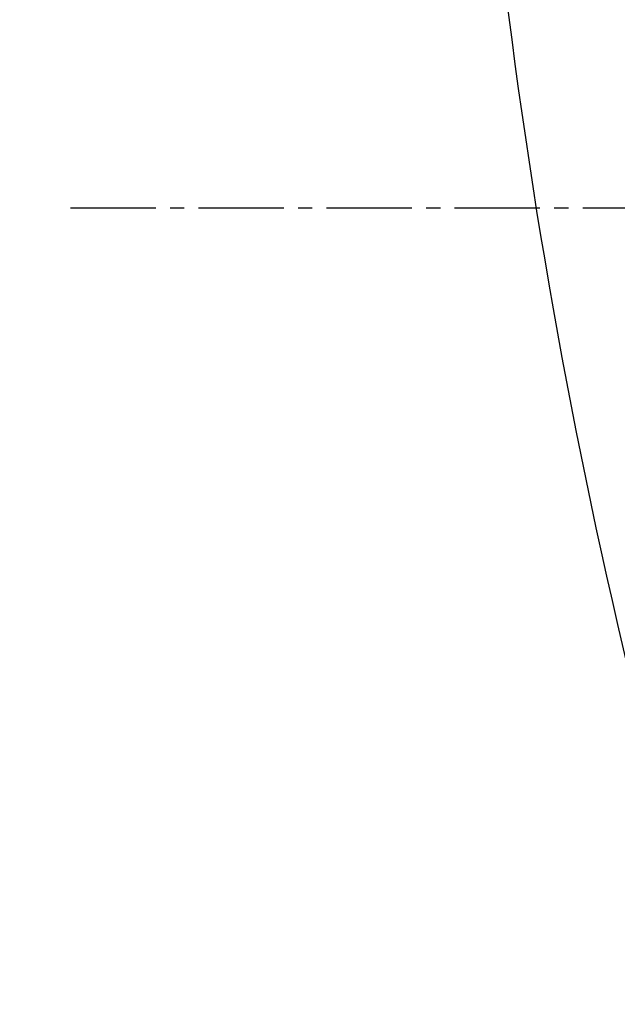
# Model space of a CAD drawing. Header units: millimetres. Extents: x 0 to 4378, y 0 to 2397.
# Tile 378 of 656: x 1385 to 1397, y 653 to 673. Entities that reach past the tile are written whole.
import ezdxf

# ---------------------------------------------------------------- set-up
doc = ezdxf.new("R2010")
doc.units = ezdxf.units.MM
doc.header["$LTSCALE"] = 0.2
doc.linetypes.add('CENTER2', pattern=[1.125, 0.75, -0.125, 0.125, -0.125])
doc.layers.add('02_Center Line', color=1, linetype='CENTER2')
doc.styles.add('Rainbow-5.0 Style', font='malgunsl.ttf')
doc.dimstyles.new('Rainbow-5.0 Style', dxfattribs={"dimtxt": 4.5, "dimasz": 2.5, "dimexe": 1, "dimexo": 1, "dimgap": 1, "dimtad": 1, "dimdsep": 46, "dimtxsty": 'Rainbow-5.0 Style', "dimcen": 0, "dimclrd": 251, "dimclre": 251, "dimclrt": 7, "dimazin": 3, "dimtp": 0.1, "dimtm": 0.1, "dimtfac": 0.61, "dimtmove": 0, "dimatfit": 3, "dimfxl": 1, "dimlwd": -1, "dimlwe": -1, "dimarcsym": 1})

# ---------------------------------------------------------------- blocks, each defined once
blk = doc.blocks.new('Blk$A17R2-5W24F')
blk.add_open_spline([(-210.161, 144.514), (-213.931, 154.259), (-216.452, 164.58), (-218.182, 180.251), (-218.418, 185.586), (-218.303, 190.902)], degree=3, knots=[0, 0, 0, 0, 3.134733, 3.134733, 4.72988, 4.72988, 4.72988, 4.72988])
at = {"layer": '02_Center Line', "ltscale": 11.288275}
blk.add_line((-226.063, 169.2), (95.371, 169.2), dxfattribs=at)

msp = doc.modelspace()

# ---------------------------------------------------------------- block references
msp.add_blockref('Blk$A17R2-5W24F', (1612.144, 499.915))

# ---------------------------------------------------------------- leaders
at = {"annotation_type": 0, "has_hookline": 1, "hookline_direction": 1, "text_width": 145.327}
msp.add_leader([(1463.745, 669.115), (1338.752, 768.946), (1326.252, 768.946)], dimstyle='Rainbow-5.0 Style', override={"dimscale": 5, "dimgap": 1, "dimtad": 1}, dxfattribs=at)

doc.saveas('drawing.dxf')
